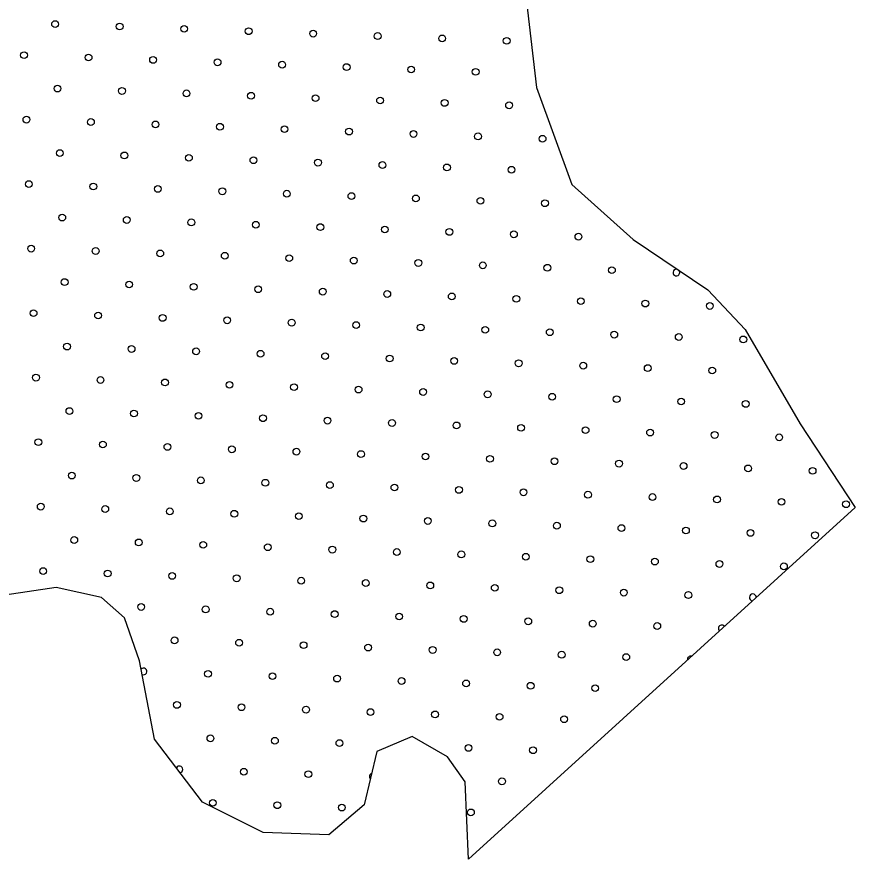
# Model space of a CAD drawing. Extents: x 1612280 to 1883141, y 560852 to 780851.
# Drawn here: x 1812746 to 1815365, y 625077 to 627710 of the extents above; entities that cross this region are included whole.
import ezdxf

# ---------------------------------------------------------------- set-up
doc = ezdxf.new("R2010")
doc.units = 0
doc.layers.add('DESIGN - SCRATCH - User 1', color=7, linetype='Continuous')
doc.layers.add('DESIGN - TRAFFIC CONTROL PERMANENT - Pavement Marking Text', color=7, linetype='Continuous')

msp = doc.modelspace()

# ---------------------------------------------------------------- linework, layer by layer
at = {"layer": 'DESIGN - SCRATCH - User 1'}
for points in [[(1814328.3, 627838.6), (1814369.5, 627488.2), (1814479.3, 627185.9), (1814671.6, 627014.1), (1814905, 626856.1), (1815021.7, 626732.4), (1815193.4, 626437), (1815365, 626175.9), (1814156.6, 625076.6)], [(1814328.3, 627838.6), (1814369.5, 627488.2), (1814479.3, 627185.9), (1814671.6, 627014.1), (1814905, 626856.1), (1815021.7, 626732.4), (1815193.4, 626437), (1815365, 626175.9), (1814156.6, 625076.6)], [(1814156.6, 625076.6), (1814146.9, 625318), (1814091.6, 625397), (1813981.1, 625460.1), (1813870.7, 625412.7), (1813831.2, 625246.9), (1813720.7, 625152.2), (1813515.5, 625160), (1813326.1, 625254.8), (1813176.2, 625452.2), (1813128.8, 625697), (1813081.5, 625831.3), (1813010.5, 625894.4), (1812868.4, 625926), (1812497.5, 625870.7)], [(1814156.6, 625076.6), (1814146.9, 625318), (1814091.6, 625397), (1813981.1, 625460.1), (1813870.7, 625412.7), (1813831.2, 625246.9), (1813720.7, 625152.2), (1813515.5, 625160), (1813326.1, 625254.8), (1813176.2, 625452.2), (1813128.8, 625697), (1813081.5, 625831.3), (1813010.5, 625894.4), (1812868.4, 625926), (1812497.5, 625870.7)]]:
    msp.add_lwpolyline(points, dxfattribs=at)
at = {"layer": 'DESIGN - TRAFFIC CONTROL PERMANENT - Pavement Marking Text'}
for centre in [(1812865, 627687), (1812865, 627687), (1813066.7, 627679.5), (1813066.7, 627679.5), (1813268.3, 627672), (1813268.3, 627672), (1813469.9, 627664.6), (1813469.9, 627664.6), (1813671.5, 627657.1), (1813671.5, 627657.1), (1813873.1, 627649.6), (1813873.1, 627649.6), (1814074.7, 627642.2), (1814074.7, 627642.2), (1814276.3, 627634.7), (1814276.3, 627634.7), (1812768, 627589.9), (1812768, 627589.9), (1812969.6, 627582.4), (1812969.6, 627582.4), (1813171.2, 627574.9), (1813171.2, 627574.9), (1813372.8, 627567.5), (1813372.8, 627567.5), (1813574.4, 627560), (1813574.4, 627560), (1813776, 627552.5), (1813776, 627552.5), (1813977.6, 627545.1), (1813977.6, 627545.1), (1814179.2, 627537.6), (1814179.2, 627537.6), (1812872.5, 627485.3), (1812872.5, 627485.3), (1813074.1, 627477.9), (1813074.1, 627477.9), (1813275.7, 627470.4), (1813275.7, 627470.4), (1813477.3, 627462.9), (1813477.3, 627462.9), (1813678.9, 627455.5), (1813678.9, 627455.5), (1813880.6, 627448), (1813880.6, 627448), (1814082.2, 627440.5), (1814082.2, 627440.5), (1814283.8, 627433.1), (1814283.8, 627433.1), (1812775.4, 627388.3), (1812775.4, 627388.3), (1812977, 627380.8), (1812977, 627380.8), (1813178.7, 627373.3), (1813178.7, 627373.3), (1813380.3, 627365.9), (1813380.3, 627365.9), (1813581.9, 627358.4), (1813581.9, 627358.4), (1813783.5, 627350.9), (1813783.5, 627350.9), (1813985.1, 627343.5), (1813985.1, 627343.5), (1814186.7, 627336), (1814186.7, 627336), (1814388.3, 627328.5), (1814388.3, 627328.5), (1812880, 627283.7), (1812880, 627283.7), (1813081.6, 627276.3), (1813081.6, 627276.3), (1813283.2, 627268.8), (1813283.2, 627268.8), (1813484.8, 627261.3), (1813484.8, 627261.3), (1813686.4, 627253.9), (1813686.4, 627253.9), (1813888, 627246.4), (1813888, 627246.4), (1814089.6, 627238.9), (1814089.6, 627238.9), (1814291.2, 627231.5), (1814291.2, 627231.5), (1812782.9, 627186.7), (1812782.9, 627186.7), (1812984.5, 627179.2), (1812984.5, 627179.2), (1813186.1, 627171.7), (1813186.1, 627171.7), (1813387.7, 627164.3), (1813387.7, 627164.3), (1813589.3, 627156.8), (1813589.3, 627156.8), (1813791, 627149.3), (1813791, 627149.3), (1813992.6, 627141.9), (1813992.6, 627141.9), (1814194.2, 627134.4), (1814194.2, 627134.4), (1814395.8, 627126.9), (1814395.8, 627126.9), (1812887.4, 627082.1), (1812887.4, 627082.1), (1813089.1, 627074.7), (1813089.1, 627074.7), (1813290.7, 627067.2), (1813290.7, 627067.2), (1813492.3, 627059.7), (1813492.3, 627059.7), (1813693.9, 627052.3), (1813693.9, 627052.3), (1813895.5, 627044.8), (1813895.5, 627044.8), (1814097.1, 627037.3), (1814097.1, 627037.3), (1814298.7, 627029.9), (1814298.7, 627029.9), (1814500.3, 627022.4), (1814500.3, 627022.4), (1812790.4, 626985.1), (1812790.4, 626985.1), (1812992, 626977.6), (1812992, 626977.6), (1813193.6, 626970.1), (1813193.6, 626970.1), (1813395.2, 626962.7), (1813395.2, 626962.7), (1813596.8, 626955.2), (1813596.8, 626955.2), (1813798.4, 626947.7), (1813798.4, 626947.7), (1814000, 626940.3), (1814000, 626940.3), (1814201.6, 626932.8), (1814201.6, 626932.8), (1814403.3, 626925.3), (1814403.3, 626925.3), (1814604.9, 626917.8), (1814604.9, 626917.8), (1812894.9, 626880.5), (1812894.9, 626880.5), (1813096.5, 626873), (1813096.5, 626873), (1813298.1, 626865.6), (1813298.1, 626865.6), (1813499.7, 626858.1), (1813499.7, 626858.1), (1813701.4, 626850.6), (1813701.4, 626850.6), (1813903, 626843.2), (1813903, 626843.2), (1814104.6, 626835.7), (1814104.6, 626835.7), (1814306.2, 626828.2), (1814306.2, 626828.2), (1814507.8, 626820.8), (1814507.8, 626820.8), (1814709.4, 626813.3), (1814709.4, 626813.3), (1814911, 626805.8), (1814911, 626805.8), (1812797.8, 626783.4), (1812797.8, 626783.4), (1812999.4, 626776), (1812999.4, 626776), (1813201.1, 626768.5), (1813201.1, 626768.5), (1813402.7, 626761), (1813402.7, 626761), (1813604.3, 626753.6), (1813604.3, 626753.6), (1813805.9, 626746.1), (1813805.9, 626746.1), (1814007.5, 626738.6), (1814007.5, 626738.6), (1814209.1, 626731.2), (1814209.1, 626731.2), (1814410.7, 626723.7), (1814410.7, 626723.7), (1814612.3, 626716.2), (1814612.3, 626716.2), (1814813.9, 626708.8), (1814813.9, 626708.8), (1812902.4, 626678.9), (1812902.4, 626678.9), (1815015.6, 626701.3), (1815015.6, 626701.3), (1813104, 626671.4), (1813104, 626671.4), (1813305.6, 626664), (1813305.6, 626664), (1813507.2, 626656.5), (1813507.2, 626656.5), (1813708.8, 626649), (1813708.8, 626649), (1813910.4, 626641.6), (1813910.4, 626641.6), (1814112, 626634.1), (1814112, 626634.1), (1814313.6, 626626.6), (1814313.6, 626626.6), (1814515.3, 626619.2), (1814515.3, 626619.2), (1814716.9, 626611.7), (1814716.9, 626611.7), (1814918.5, 626604.2), (1814918.5, 626604.2), (1812805.3, 626581.8), (1812805.3, 626581.8), (1813006.9, 626574.4), (1813006.9, 626574.4), (1813208.5, 626566.9), (1813208.5, 626566.9), (1813410.1, 626559.4), (1813410.1, 626559.4), (1813611.7, 626552), (1813611.7, 626552), (1813813.4, 626544.5), (1813813.4, 626544.5), (1814015, 626537), (1814015, 626537), (1814216.6, 626529.6), (1814216.6, 626529.6), (1814418.2, 626522.1), (1814418.2, 626522.1), (1814619.8, 626514.6), (1814619.8, 626514.6), (1814821.4, 626507.2), (1814821.4, 626507.2), (1815023, 626499.7), (1815023, 626499.7), (1812909.8, 626477.3), (1812909.8, 626477.3), (1813111.5, 626469.8), (1813111.5, 626469.8), (1813313.1, 626462.4), (1813313.1, 626462.4), (1813514.7, 626454.9), (1813514.7, 626454.9), (1813716.3, 626447.4), (1813716.3, 626447.4), (1813917.9, 626440), (1813917.9, 626440), (1814119.5, 626432.5), (1814119.5, 626432.5), (1814321.1, 626425), (1814321.1, 626425), (1814522.7, 626417.6), (1814522.7, 626417.6), (1814724.3, 626410.1), (1814724.3, 626410.1), (1814925.9, 626402.6), (1814925.9, 626402.6), (1815127.6, 626395.2), (1815127.6, 626395.2), (1812812.8, 626380.2), (1812812.8, 626380.2), (1813014.4, 626372.8), (1813014.4, 626372.8), (1813216, 626365.3), (1813216, 626365.3), (1813417.6, 626357.8), (1813417.6, 626357.8), (1813619.2, 626350.4), (1813619.2, 626350.4), (1813820.8, 626342.9), (1813820.8, 626342.9), (1814022.4, 626335.4), (1814022.4, 626335.4), (1814224, 626328), (1814224, 626328), (1814425.7, 626320.5), (1814425.7, 626320.5), (1814627.3, 626313), (1814627.3, 626313), (1814828.9, 626305.6), (1814828.9, 626305.6), (1815030.5, 626298.1), (1815030.5, 626298.1), (1815232.1, 626290.6), (1815232.1, 626290.6), (1812917.3, 626275.7), (1812917.3, 626275.7), (1813118.9, 626268.2), (1813118.9, 626268.2), (1813320.5, 626260.7), (1813320.5, 626260.7), (1813522.1, 626253.3), (1813522.1, 626253.3), (1813723.8, 626245.8), (1813723.8, 626245.8), (1813925.4, 626238.3), (1813925.4, 626238.3), (1814127, 626230.9), (1814127, 626230.9), (1814328.6, 626223.4), (1814328.6, 626223.4), (1814530.2, 626215.9), (1814530.2, 626215.9), (1814731.8, 626208.5), (1814731.8, 626208.5), (1812820.2, 626178.6), (1812820.2, 626178.6), (1814933.4, 626201), (1814933.4, 626201), (1815135, 626193.5), (1815135, 626193.5), (1815336.6, 626186.1), (1815336.6, 626186.1), (1813021.8, 626171.1), (1813021.8, 626171.1), (1813223.5, 626163.7), (1813223.5, 626163.7), (1813425.1, 626156.2), (1813425.1, 626156.2), (1813626.7, 626148.7), (1813626.7, 626148.7), (1813828.3, 626141.3), (1813828.3, 626141.3), (1814029.9, 626133.8), (1814029.9, 626133.8), (1814231.5, 626126.3), (1814231.5, 626126.3), (1814433.1, 626118.9), (1814433.1, 626118.9), (1814634.7, 626111.4), (1814634.7, 626111.4), (1814836.3, 626103.9), (1814836.3, 626103.9), (1812924.8, 626074.1), (1812924.8, 626074.1), (1815038, 626096.5), (1815038, 626096.5), (1815239.6, 626089), (1815239.6, 626089), (1813126.4, 626066.6), (1813126.4, 626066.6), (1813328, 626059.1), (1813328, 626059.1), (1813529.6, 626051.7), (1813529.6, 626051.7), (1813731.2, 626044.2), (1813731.2, 626044.2), (1813932.8, 626036.7), (1813932.8, 626036.7), (1814134.4, 626029.3), (1814134.4, 626029.3), (1814336, 626021.8), (1814336, 626021.8), (1814537.7, 626014.3), (1814537.7, 626014.3), (1814739.3, 626006.9), (1814739.3, 626006.9), (1814940.9, 625999.4), (1814940.9, 625999.4), (1812827.7, 625977), (1812827.7, 625977), (1813029.3, 625969.5), (1813029.3, 625969.5), (1815142.5, 625991.9), (1815142.5, 625991.9), (1813230.9, 625962.1), (1813230.9, 625962.1), (1813432.5, 625954.6), (1813432.5, 625954.6), (1813634.1, 625947.1), (1813634.1, 625947.1), (1813835.8, 625939.7), (1813835.8, 625939.7), (1814037.4, 625932.2), (1814037.4, 625932.2), (1814239, 625924.7), (1814239, 625924.7), (1814440.6, 625917.3), (1814440.6, 625917.3), (1814642.2, 625909.8), (1814642.2, 625909.8), (1814843.8, 625902.3), (1814843.8, 625902.3), (1813133.9, 625865), (1813133.9, 625865), (1813335.5, 625857.5), (1813335.5, 625857.5), (1813537.1, 625850.1), (1813537.1, 625850.1), (1813738.7, 625842.6), (1813738.7, 625842.6), (1813940.3, 625835.1), (1813940.3, 625835.1), (1814141.9, 625827.7), (1814141.9, 625827.7), (1814343.5, 625820.2), (1814343.5, 625820.2), (1814545.1, 625812.7), (1814545.1, 625812.7), (1814746.7, 625805.3), (1814746.7, 625805.3), (1813238.4, 625760.5), (1813238.4, 625760.5), (1813440, 625753), (1813440, 625753), (1813641.6, 625745.5), (1813641.6, 625745.5), (1813843.2, 625738.1), (1813843.2, 625738.1), (1814044.8, 625730.6), (1814044.8, 625730.6), (1814246.4, 625723.1), (1814246.4, 625723.1), (1814448.1, 625715.7), (1814448.1, 625715.7), (1814649.7, 625708.2), (1814649.7, 625708.2), (1813342.9, 625655.9), (1813342.9, 625655.9), (1813544.5, 625648.5), (1813544.5, 625648.5), (1813746.2, 625641), (1813746.2, 625641), (1813947.8, 625633.5), (1813947.8, 625633.5), (1814149.4, 625626), (1814149.4, 625626), (1814351, 625618.6), (1814351, 625618.6), (1814552.6, 625611.1), (1814552.6, 625611.1), (1813245.9, 625558.8), (1813245.9, 625558.8), (1813447.5, 625551.4), (1813447.5, 625551.4), (1813649.1, 625543.9), (1813649.1, 625543.9), (1813850.7, 625536.4), (1813850.7, 625536.4), (1814052.3, 625529), (1814052.3, 625529), (1814253.9, 625521.5), (1814253.9, 625521.5), (1814455.5, 625514), (1814455.5, 625514), (1813350.4, 625454.3), (1813350.4, 625454.3), (1813552, 625446.8), (1813552, 625446.8), (1813753.6, 625439.4), (1813753.6, 625439.4), (1814156.8, 625424.4), (1814156.8, 625424.4), (1814358.5, 625417), (1814358.5, 625417), (1813454.9, 625349.8), (1813454.9, 625349.8), (1813656.5, 625342.3), (1813656.5, 625342.3), (1814261.4, 625319.9), (1814261.4, 625319.9), (1813357.9, 625252.7), (1813357.9, 625252.7), (1813559.5, 625245.2), (1813559.5, 625245.2), (1813761.1, 625237.8), (1813761.1, 625237.8), (1814164.3, 625222.8), (1814164.3, 625222.8)]:
    msp.add_circle(centre, 10.6, dxfattribs=at)
for centre, start, end in [((1814806.5, 626910.4), 68.8586, 42.9526), ((1815045.4, 625894.9), 359.5639, 265.0206), ((1814948.3, 625797.8), 38.6011, 225.9833), ((1814851.3, 625700.7), 75.6433, 188.9411), ((1813141.3, 625663.4), 247.2402, 134.6546), ((1813253.3, 625357.2), 285.1412, 149.2936), ((1813858.2, 625334.8), 110.4278, 222.8045)]:
    msp.add_arc(centre, 10.6, start, end, dxfattribs=at)

doc.saveas('drawing.dxf')
